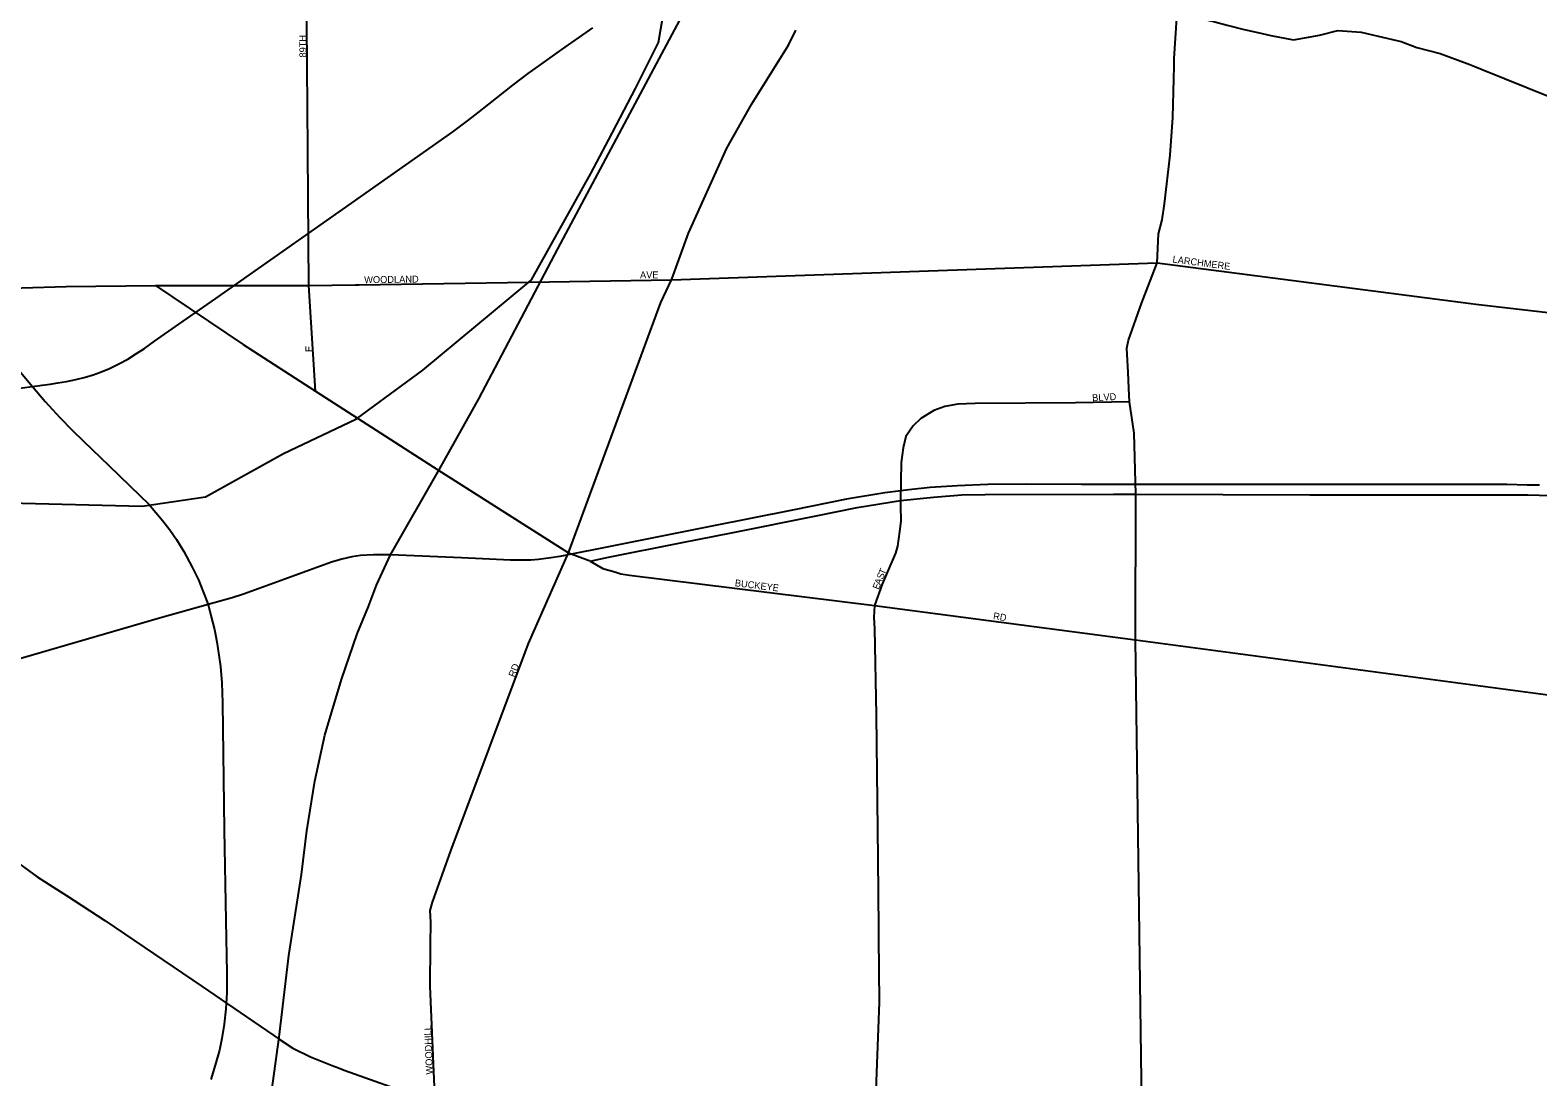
# Model space of a CAD drawing. Extents: x -561 to 1170, y 0 to 846.
# Drawn here: x 287.84 to 317.26, y 262.92 to 283.36 of the extents above; entities that cross this region are included whole.
import ezdxf

# ---------------------------------------------------------------- set-up
doc = ezdxf.new("R2010")
doc.units = 0
for name, color, linetype in [('GM_P_County_Alignment', 7, 'Continuous'), ('GM_X_City_Street', 7, 'Continuous'), ('GM_X_City_Street_Text', 7, 'Continuous'), ('GM_X_Rail_Line', 7, 'Continuous'), ('GM_X_State_Route', 7, 'Continuous'), ('GM_X_US_Route', 7, 'Continuous')]:
    doc.layers.add(name, color=color, linetype=linetype)

msp = doc.modelspace()

# ---------------------------------------------------------------- linework, layer by layer
at = {"layer": 'GM_P_County_Alignment'}
msp.add_lwpolyline([(287.159, 274.138), (290.025, 274.067), (291.262, 274.243), (292.782, 275.092), (294.196, 275.763), (294.225, 275.784), (295.504, 276.718), (297.569, 278.439), (297.625, 278.485), (298.784, 280.558), (299.132, 281.223), (299.652, 282.221), (300.099, 283.116), (300.194, 283.648)], dxfattribs=at)
at = {"layer": 'GM_X_City_Street'}
for points in [[(293.256, 281.02), (293.238, 283.478), (293.192, 289.735), (293.161, 291.09), (293.11, 293.362), (293.06, 295.578), (293.019, 297.412), (292.997, 298.516), (292.901, 298.851), (292.62, 299.597)], [(310.198, 283.639), (310.448, 283.637), (310.66, 283.59), (310.955, 283.518), (311.201, 283.455), (311.529, 283.369), (311.796, 283.312), (312.052, 283.25), (312.492, 283.169), (313, 283.259), (313.355, 283.351), (313.81, 283.32), (314.144, 283.237), (314.597, 283.138), (314.9, 283.017), (315.357, 282.903), (315.933, 282.689), (316.034, 282.647), (316.174, 282.591)], [(295.743, 262.421), (295.647, 264.689), (295.654, 265.502), (295.662, 265.942), (295.649, 266.169), (295.693, 266.333), (296.051, 267.337), (297.566, 271.382), (298.344, 273.154), (300.146, 278.042), (300.352, 278.483), (300.359, 278.499), (300.689, 279.393), (301.433, 281.054), (301.92, 281.921), (302.639, 283.065), (302.781, 283.358)], [(310.162, 282.655), (310.165, 282.804), (310.216, 283.597)], [(309.286, 276.232), (309.279, 276.368), (309.265, 276.674), (309.242, 277.149), (309.27, 277.304), (309.528, 278.023), (309.834, 278.817), (309.861, 279.378), (309.933, 279.652), (309.978, 279.968), (310.083, 280.914), (310.141, 281.654), (310.157, 282.408), (310.162, 282.655)], [(316.174, 282.591), (318.318, 281.721), (318.512, 281.643)], [(293.406, 276.31), (293.275, 278.37), (293.256, 280.985), (293.256, 281.02)], [(300.352, 278.483), (300.352, 278.483), (309.834, 278.817)], [(309.834, 278.817), (315.954, 278.02), (316.049, 278.009)], [(290.285, 278.372), (293.275, 278.37), (294.186, 278.385), (294.255, 278.386)], [(294.255, 278.386), (297.569, 278.439), (300.352, 278.483)], [(316.049, 278.009), (319.038, 277.661), (319.092, 277.655)], [(309.293, 276.099), (308.24, 276.08), (306.28, 276.07), (305.94, 276.057), (305.692, 276.011), (305.476, 275.933), (305.219, 275.777), (305.072, 275.63), (304.925, 275.423), (304.875, 275.203), (304.838, 274.918), (304.821, 274.174), (304.824, 274.073), (304.829, 273.771), (304.805, 273.567), (304.764, 273.286), (304.727, 273.147), (304.564, 272.768), (304.466, 272.544), (304.315, 272.126), (304.301, 271.888), (304.319, 271.667), (304.347, 269.987), (304.384, 267.186), (304.392, 265.815)], [(309.418, 274.297), (309.385, 275.491), (309.293, 276.099), (309.286, 276.232)], [(309.571, 258.936), (309.564, 259.99), (309.411, 271.452), (309.418, 274.297)], [(298.769, 272.993), (299.018, 272.849), (299.252, 272.78), (299.369, 272.743), (299.537, 272.716), (304.315, 272.126), (309.411, 271.452), (318.389, 270.257), (318.422, 270.252)], [(304.392, 265.815), (304.393, 265.644), (304.407, 264.381), (304.329, 262.315)]]:
    msp.add_lwpolyline(points, dxfattribs=at)
at = {"layer": 'GM_X_Rail_Line'}
for points in [[(294.871, 273.113), (295.825, 274.785), (296.597, 276.157), (298.139, 279.086), (300.112, 282.799), (300.923, 284.315), (301.511, 285.31)], [(287.886, 276.4), (288.076, 276.426), (288.228, 276.446), (288.38, 276.47), (288.547, 276.498), (288.729, 276.535), (288.896, 276.578), (289.067, 276.628), (289.211, 276.68), (289.391, 276.754), (289.57, 276.84), (289.744, 276.936), (289.918, 277.046), (290.071, 277.144), (290.266, 277.283), (290.739, 277.614), (291.461, 278.118), (292.777, 279.041), (293.937, 279.857), (295.167, 280.722), (295.692, 281.091), (296.086, 281.374), (296.398, 281.608), (296.576, 281.741), (296.789, 281.914), (297.257, 282.283), (297.561, 282.513), (297.854, 282.722), (298.216, 282.977), (298.822, 283.402)], [(287.616, 276.716), (287.886, 276.4)], [(274.532, 272.13), (277.959, 273.399), (279.06, 273.889), (280.481, 274.414), (280.848, 274.536), (281.353, 274.779), (281.966, 275.046), (282.732, 275.323), (283.444, 275.588), (283.614, 275.646), (283.794, 275.706), (283.956, 275.758), (284.123, 275.81), (284.308, 275.857), (284.475, 275.902), (284.791, 275.967), (284.993, 276.006), (285.523, 276.083), (286.531, 276.223), (287.281, 276.324), (287.886, 276.4)], [(287.886, 276.4), (288.136, 276.11), (288.42, 275.794), (288.659, 275.55), (288.879, 275.335), (289.382, 274.853), (289.982, 274.273), (290.157, 274.1), (290.292, 273.941), (290.427, 273.78), (290.564, 273.599), (290.695, 273.412), (290.84, 273.176), (291.003, 272.876), (291.124, 272.626), (291.218, 272.391), (291.311, 272.145)], [(317.293, 274.471), (317.055, 274.476), (316.658, 274.484), (316.095, 274.484), (314.633, 274.485), (313.208, 274.485), (311.522, 274.489), (309.884, 274.49), (308.358, 274.49), (307.275, 274.494), (306.528, 274.487), (305.937, 274.462), (305.405, 274.426), (304.985, 274.385), (304.517, 274.322), (303.773, 274.199), (302.717, 273.984), (301.112, 273.668), (299.256, 273.299), (298.179, 273.083), (298.002, 273.055), (297.763, 273.024), (297.612, 273.011), (297.416, 273.011), (297.213, 273.011), (296.257, 273.052), (294.871, 273.113)], [(294.871, 273.113), (294.542, 273.111), (294.286, 273.1), (294.12, 273.073), (293.924, 273.029), (293.721, 272.971), (293.289, 272.816), (292.81, 272.641), (292.309, 272.459), (292.002, 272.348), (291.78, 272.277), (291.311, 272.145)], [(292.7, 263.694), (292.885, 265.293), (293.133, 266.875), (293.238, 267.725), (293.394, 268.692), (293.591, 269.594), (293.917, 270.679), (294.218, 271.568), (294.44, 272.104), (294.597, 272.523), (294.871, 273.113)], [(291.311, 272.145), (290.364, 271.874), (287.5, 271.045)], [(291.311, 272.145), (291.367, 271.932), (291.438, 271.654), (291.484, 271.414), (291.525, 271.157), (291.553, 270.935), (291.581, 270.617), (291.591, 270.224), (291.625, 267.746), (291.657, 265.972), (291.678, 264.947), (291.678, 264.56), (291.659, 264.25), (291.623, 263.948), (291.579, 263.672), (291.533, 263.441), (291.45, 263.147), (291.365, 262.873)], [(293.822, 243.831), (293.789, 244.232), (293.687, 245.025), (293.534, 246.074), (293.45, 246.781), (293.029, 249.696), (292.519, 253.526), (292.388, 254.376), (292.27, 255.148), (292.127, 256.05), (292.074, 256.86), (292.061, 257.592), (292.101, 258.403), (292.127, 259.122), (292.205, 260.129), (292.31, 261.044), (292.532, 262.469), (292.7, 263.694)]]:
    msp.add_lwpolyline(points, dxfattribs=at)
at = {"layer": 'GM_X_State_Route'}
for points in [[(273.318, 277.977), (282.402, 278.204), (286.807, 278.301), (288.541, 278.354), (290.285, 278.372)], [(290.285, 278.372), (291.995, 277.22), (292.197, 277.09)], [(292.197, 277.09), (293.406, 276.31), (294.225, 275.784), (295.796, 274.776), (298.344, 273.154), (298.748, 273.001)], [(298.748, 273.001), (298.769, 272.993), (299.095, 273.062), (300.534, 273.351), (301.561, 273.551), (303.175, 273.873), (303.981, 274.04), (304.821, 274.174), (305.465, 274.24), (306.019, 274.284), (306.475, 274.293), (308.978, 274.297), (309.418, 274.297)], [(309.418, 274.297), (312.812, 274.288), (317.067, 274.284), (317.511, 274.272), (317.516, 274.272)]]:
    msp.add_lwpolyline(points, dxfattribs=at)
at = {"layer": 'GM_X_US_Route'}
for points in [[(279.636, 272.254), (282.72, 270.252), (284.706, 268.986), (285.843, 268.223), (287.369, 267.269), (287.976, 266.83), (288.357, 266.584), (288.549, 266.46)], [(288.549, 266.46), (289.294, 265.977), (291.194, 264.684), (292.061, 264.094), (292.72, 263.643), (292.968, 263.479), (293.31, 263.314), (293.731, 263.145), (293.856, 263.095)], [(293.856, 263.095), (293.969, 263.049), (294.572, 262.837), (295.743, 262.421)]]:
    msp.add_lwpolyline(points, dxfattribs=at)

# ---------------------------------------------------------------- texts
at = {"layer": 'GM_X_City_Street_Text'}
for s, rotation, p in [('89TH', 90, (293.229, 282.823)), ('LARCHMERE', 352.6276, (310.127, 278.821)), ('AVE', 0, (299.741, 278.512)), ('WOODLAND', 0.6983, (294.359, 278.417)), ('E', 90, (293.348, 277.073)), ('BLVD', 3.017, (308.567, 276.112)), ('S', 67.9348, (304.478, 272.623)), ('T', 65.8183, (304.514, 272.71)), ('BUCKEYE', 353.0862, (301.586, 272.501)), ('E', 67.9348, (304.398, 272.425)), ('A', 67.9471, (304.434, 272.513)), ('RD', 350.5318, (306.624, 271.859)), ('RD', 68.7512, (297.294, 270.714)), ('WOODHILL', 92.2893, (295.7, 262.97))]:
    msp.add_text(s, height=0.135, rotation=rotation, dxfattribs=at).set_placement(p)

doc.saveas('drawing.dxf')
